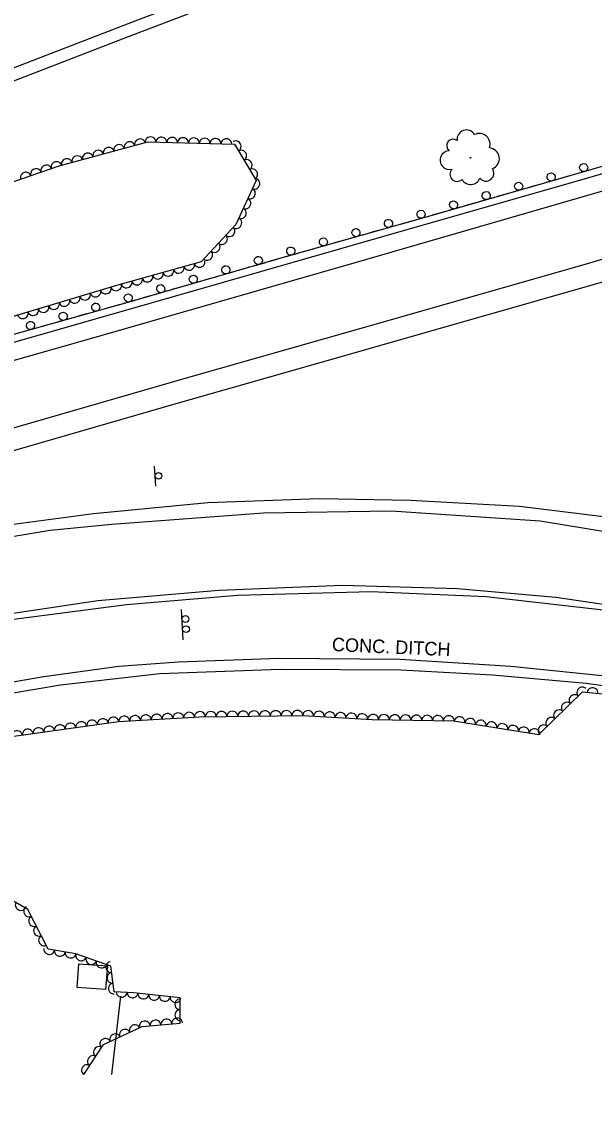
# Model space of a CAD drawing. Extents: x 1722896 to 1754269, y 648279 to 666297.
# Drawn here: x 1752689.6 to 1752901.2, y 653036 to 653436.6 of the extents above; entities that cross this region are included whole.
import ezdxf

# ---------------------------------------------------------------- set-up
doc = ezdxf.new("R2010")
doc.units = 0
for name, color, linetype in [('DESIGN - CENTERLINE - Proposed', 7, 'Continuous'), ('DESIGN - CENTERLINE - Proposed Text', 7, 'Continuous'), ('DESIGN - PUBLIC HEARING - Shapes', 7, 'Continuous'), ('DESIGN - SCRATCH - User 1', 7, 'Continuous'), ('SURVEY - CENTERLINE - Preliminary Text', 7, 'Continuous'), ('SURVEY - CONTOURS - Intermediate with optional Text', 7, 'Continuous'), ('SURVEY - VEGETATION - Features with Text', 7, 'Continuous')]:
    doc.layers.add(name, color=color, linetype=linetype)

msp = doc.modelspace()

# ---------------------------------------------------------------- linework, layer by layer
at = {"layer": 'DESIGN - CENTERLINE - Proposed'}
msp.add_lwpolyline([(1752935.22, 653186.98), (1752898.13, 653192.09), (1752863.54, 653195.27), (1752829.73, 653197.07), (1752785.29, 653197.34), (1752740.68, 653195.66), (1752703.98, 653191.54), (1752642.68, 653181.14), (1752641.89, 653185.4), (1752669.15, 653189.8), (1752697.8, 653194.76), (1752725.55, 653198.53), (1752747.55, 653200.19), (1752784.82, 653201.46), (1752829.48, 653201.07), (1752870.29, 653198.55), (1752908.86, 653194.66)], dxfattribs=at)
at = {"layer": 'DESIGN - CENTERLINE - Proposed Text'}
msp.add_lwpolyline([(1752720.66, 653079.05), (1752710.12, 653079.81), (1752710.76, 653088.65), (1752721.3, 653087.88)], close=True, dxfattribs=at)
msp.add_lwpolyline([(1752726.12, 653076.6), (1752722.85, 653047.68)], dxfattribs=at)
msp.add_lwpolyline([(1752726.12, 653076.6), (1752722.85, 653047.68)], dxfattribs=at)
at = {"layer": 'DESIGN - PUBLIC HEARING - Shapes'}
for p, q in [((1752739.25, 653264.98), (1752738.66, 653272.46)), ((1752749.35, 653208.33), (1752748.7, 653219.51))]:
    msp.add_line(p, q, dxfattribs=at)
for centre in [(1752740.17, 653268.84), (1752750.13, 653215.96), (1752750.35, 653212.21)]:
    msp.add_circle(centre, 1.25, dxfattribs=at)
at = {"layer": 'DESIGN - SCRATCH - User 1'}
for points in [[(1752963.59, 653400.71), (1752937.2, 653392.68), (1752887.42, 653378.32), (1752838.19, 653364.21), (1752784.84, 653349.09), (1752728.83, 653332.92), (1752678.65, 653318.85), (1752624.97, 653303.22), (1752585.5, 653291.96), (1752530.24, 653276.47), (1752485.97, 653263.78), (1752440.82, 653251.54), (1752389.27, 653236.21), (1752344.08, 653223.27), (1752299.72, 653210.53), (1752274.14, 653203.72), (1752262.58, 653201.31), (1752254.32, 653200.31), (1752249.35, 653200.11), (1752246.36, 653200.44)], [(1752891.64, 653379.53), (1752889.38, 653378.88)], [(1752893.9, 653380.18), (1752891.64, 653379.53)], [(1752899.85, 653381.9), (1752895.44, 653380.63)], [(1752879.63, 653376.08), (1752877.37, 653375.44)], [(1752881.89, 653376.73), (1752879.63, 653376.08)], [(1752887.84, 653378.44), (1752887.42, 653378.32), (1752883.42, 653377.17)], [(1752863.81, 653371.55), (1752859.39, 653370.28)], [(1752867.61, 653372.64), (1752865.35, 653371.99)], [(1752869.87, 653373.29), (1752867.61, 653372.64)], [(1752875.83, 653374.99), (1752871.41, 653373.73)], [(1752851.79, 653368.11), (1752847.37, 653366.84)], [(1752855.59, 653369.2), (1752853.33, 653368.55)], [(1752857.85, 653369.84), (1752855.59, 653369.2)], [(1752839.78, 653364.67), (1752838.19, 653364.21), (1752835.35, 653363.41)], [(1752843.58, 653365.75), (1752841.32, 653365.11)], [(1752845.83, 653366.4), (1752843.58, 653365.75)], [(1752821.79, 653359.56), (1752819.53, 653358.92)], [(1752827.75, 653361.25), (1752823.33, 653360)], [(1752831.55, 653362.33), (1752829.29, 653361.69)], [(1752833.81, 653362.97), (1752831.55, 653362.33)], [(1752807.5, 653355.51), (1752805.24, 653354.87)], [(1752809.76, 653356.15), (1752807.5, 653355.51)], [(1752815.73, 653357.84), (1752811.3, 653356.59)], [(1752819.53, 653358.92), (1752817.27, 653358.28)], [(1752791.68, 653351.03), (1752787.25, 653349.77)], [(1752795.48, 653352.1), (1752793.22, 653351.46)], [(1752797.74, 653352.74), (1752795.48, 653352.1)], [(1752803.7, 653354.44), (1752799.28, 653353.18)], [(1752779.66, 653347.59), (1752775.24, 653346.32)], [(1752783.45, 653348.69), (1752781.19, 653348.04)], [(1752785.71, 653349.33), (1752784.84, 653349.09), (1752783.45, 653348.69)], [(1752767.65, 653344.12), (1752763.23, 653342.85)], [(1752771.44, 653345.22), (1752769.18, 653344.57)], [(1752773.7, 653345.87), (1752771.44, 653345.22)], [(1752755.64, 653340.66), (1752751.22, 653339.38)], [(1752759.43, 653341.75), (1752757.18, 653341.1)], [(1752761.69, 653342.4), (1752759.43, 653341.75)], [(1752737.67, 653335.47), (1752735.41, 653334.82)], [(1752743.63, 653337.19), (1752739.21, 653335.91)], [(1752747.42, 653338.28), (1752745.17, 653337.63)], [(1752749.68, 653338.94), (1752747.42, 653338.28)], [(1752723.39, 653331.39), (1752721.13, 653330.76)], [(1752725.66, 653332.03), (1752723.39, 653331.39)], [(1752731.62, 653333.72), (1752728.83, 653332.92), (1752727.2, 653332.46)], [(1752735.41, 653334.82), (1752733.16, 653334.17)], [(1752707.55, 653326.95), (1752703.12, 653325.71)], [(1752711.36, 653328.02), (1752709.09, 653327.38)], [(1752713.62, 653328.65), (1752711.36, 653328.02)], [(1752719.59, 653330.33), (1752715.16, 653329.08)], [(1752695.52, 653323.58), (1752691.09, 653322.33)], [(1752699.32, 653324.64), (1752697.06, 653324.01)], [(1752701.58, 653325.28), (1752699.32, 653324.64)]]:
    msp.add_lwpolyline(points, dxfattribs=at)
for centre, start, end in [((1752897.25, 653382.71), 39.3527, 39.3429), ((1752885.24, 653379.25), 39.2486, 39.2387), ((1752873.23, 653375.81), 39.2486, 39.2387), ((1752861.21, 653372.37), 39.2486, 39.2387), ((1752849.19, 653368.92), 39.2486, 39.2387), ((1752825.15, 653362.07), 39.0854, 39.0755), ((1752837.18, 653365.48), 39.0854, 39.0755), ((1752813.13, 653358.66), 39.0854, 39.0755), ((1752801.1, 653355.26), 39.0854, 39.0755), ((1752789.08, 653351.85), 39.0854, 39.0755), ((1752777.05, 653348.4), 39.3668, 39.357), ((1752765.04, 653344.93), 39.3668, 39.357), ((1752741.02, 653338), 39.3668, 39.357), ((1752753.03, 653341.47), 39.3668, 39.357), ((1752729.01, 653334.53), 39.3668, 39.357), ((1752716.99, 653331.15), 38.9233, 38.9134), ((1752704.96, 653327.78), 38.9233, 38.9134), ((1752692.92, 653324.4), 38.9233, 38.9134)]:
    msp.add_arc(centre, 1.5, start, end, dxfattribs=at)
at = {"layer": 'SURVEY - CENTERLINE - Preliminary Text'}
for points in [[(1752928.94, 653506.75), (1752872.15, 653488.85), (1752834.44, 653475.61), (1752788.93, 653458.52), (1752732.37, 653437.22), (1752682.69, 653417.98), (1752624.43, 653395.56), (1752556.94, 653369.85), (1752501.53, 653348.08), (1752435.37, 653322.93), (1752366.2, 653296.61), (1752304.41, 653273.37), (1752174.98, 653223.86), (1752118.01, 653202.71), (1752063.78, 653183.09), (1751990.43, 653156.82), (1751906.71, 653128.02)], [(1752930.6, 653502.46), (1752896.98, 653491.91), (1752836.3, 653471.58), (1752778.8, 653450.12), (1752728.95, 653430.95), (1752673.5, 653409.62), (1752624.99, 653391), (1752578.51, 653373.33), (1752530.43, 653354.47), (1752482.55, 653336.42), (1752435.63, 653317.31), (1752396.85, 653301.77), (1752341.76, 653280.2), (1752297.03, 653261.93), (1752228.65, 653234.65), (1752153.32, 653205.63), (1752113.91, 653189.96), (1752062.82, 653171.67), (1752001.96, 653149.69), (1751943.75, 653129.98), (1751908.86, 653118.33)], [(1752086.87, 653148.26), (1752134.62, 653162.15), (1752189.43, 653177.2), (1752239.44, 653191.26), (1752301.45, 653208.73), (1752374, 653229.48), (1752433.18, 653245.93), (1752517.45, 653269.61), (1752604.56, 653294.72), (1752686.43, 653318.08), (1752764.25, 653340.4), (1752836.74, 653361.21), (1752895.82, 653378.06), (1752964.46, 653398.17)], [(1751916.44, 653087.78), (1751974.3, 653105.08), (1752056.7, 653129.61), (1752117.58, 653147.05), (1752290.84, 653197.46), (1752413.18, 653232.76), (1752495.06, 653256.52), (1752578.83, 653280.9), (1752712.05, 653318.66), (1752812.51, 653347.58), (1752966.08, 653392.03)], [(1752972.64, 653369.09), (1752898.59, 653347.21), (1752827.53, 653326.85), (1752750.39, 653304.95), (1752687.41, 653286.66), (1752616.96, 653266.31), (1752554.51, 653248.46), (1752489.71, 653229.77), (1752422.24, 653210.14), (1752321.64, 653180.85), (1752274.91, 653167.24)], [(1752973.96, 653360.98), (1752910.3, 653342.07), (1752861.48, 653328.16), (1752798.98, 653310.4), (1752746.57, 653295.41), (1752681.37, 653276.65), (1752620.17, 653259.2), (1752572.35, 653245.37), (1752506.43, 653226.84), (1752404.68, 653196.42), (1752406.79, 653190.15), (1752421.13, 653193.46), (1752471.12, 653205.44), (1752535.32, 653220.8), (1752593.22, 653233.97), (1752633.14, 653241.79), (1752673.61, 653249.22), (1752716.19, 653254.89), (1752758.44, 653258.95), (1752799.61, 653260.45), (1752833.29, 653259.87), (1752873.52, 653257.59), (1752912.54, 653252.81), (1752964.34, 653244.14)], [(1752276.52, 653154.1), (1752379.68, 653179.06), (1752468.87, 653200.74), (1752563.45, 653222.66), (1752642.93, 653239.36), (1752700.19, 653248.82), (1752722.94, 653250.99), (1752778.94, 653255.17), (1752826.12, 653255.96), (1752881.14, 653252.2), (1752962.9, 653238.82)], [(1751927.27, 653045.68), (1751978.27, 653058.19), (1752040.23, 653072.9), (1752156.77, 653099.89), (1752224.13, 653115.49), (1752287.93, 653130.07), (1752342.79, 653142.8), (1752413.59, 653159.2), (1752476.14, 653173.86), (1752533.48, 653187.52), (1752590.9, 653200.44), (1752656.71, 653213.65), (1752717.72, 653222.86), (1752762.48, 653226.6), (1752808.32, 653228.41), (1752850.63, 653227.22), (1752886.99, 653224.07), (1752932.98, 653217.22), (1752968.03, 653210.35), (1753008.54, 653200.01)], [(1753008.87, 653197.64), (1752977.42, 653205.79), (1752943.04, 653212.89), (1752904.44, 653219.21), (1752861.27, 653224.18), (1752818.64, 653225.96), (1752769.34, 653224.66), (1752728.42, 653221.25), (1752678.93, 653214.83), (1752618.32, 653204.1), (1752555.48, 653190.75), (1752486.29, 653173.98), (1752424.44, 653159.25), (1752371.83, 653147.04), (1752287.25, 653124.4), (1752238.13, 653111.42), (1752182.47, 653096.79), (1752126.91, 653083.17), (1752039.49, 653062.68), (1751985.16, 653049.27), (1751929.73, 653035.96)]]:
    msp.add_lwpolyline(points, dxfattribs=at)
at = {"layer": 'SURVEY - VEGETATION - Features with Text'}
for points in [[(1752669.19, 653371.6), (1752703.44, 653383.33), (1752736.29, 653392.19), (1752768.31, 653391.4), (1752776.25, 653377.92), (1752768.78, 653361.64), (1752755.9, 653347.93), (1752724.65, 653339.13), (1752682.81, 653326.65)], [(1752685.84, 653172.55), (1752725.37, 653178.07), (1752755.34, 653179.86), (1752793.62, 653180.34), (1752819.12, 653178.87), (1752849.12, 653178.34), (1752880.74, 653173.28), (1752896.87, 653189.06), (1752922.6, 653186.52)], [(1752712.56, 653047.71), (1752719.89, 653058.81), (1752734.21, 653065.5), (1752748.15, 653066.73), (1752748.13, 653075.99), (1752730.94, 653077.91), (1752723.76, 653078.3), (1752722.56, 653087.75), (1752709.6, 653092.31), (1752699.44, 653094.01), (1752691.9, 653108.7), (1752686.4, 653111.91)]]:
    msp.add_lwpolyline(points, dxfattribs=at)
msp.add_circle((1752855.44, 653386.34), 0.121, dxfattribs=at)
for centre, radius, start, end in [((1752853.94, 653393.13), 3.48, 30.233, 187.022), ((1752858.73, 653391.35), 3.96, 339.2858, 116.81), ((1752849.03, 653390.81), 2.39, 52.3492, 231.0948), ((1752847.67, 653385.48), 3.47, 92.3699, 285.7896), ((1752862.17, 653386.02), 3.94, 290.1816, 86.0201), ((1752850.49, 653380.27), 2.64, 134.9885, 312.3077), ((1752861.16, 653380.64), 2.9, 220.4345, 35.4348), ((1752855.5, 653380.21), 3.74, 210.2756, 337.1213)]:
    msp.add_arc(centre, radius, start, end, dxfattribs=at)
for centre, major_axis in [((1752725.63, 653389.32), (1.93, 0.52)), ((1752729.49, 653390.36), (1.93, 0.52)), ((1752733.36, 653391.4), (1.93, 0.52)), ((1752737.25, 653392.17), (2, -0.05)), ((1752741.25, 653392.07), (2, -0.05)), ((1752745.25, 653391.97), (2, -0.05)), ((1752749.25, 653391.87), (2, -0.05)), ((1752753.25, 653391.77), (2, -0.05)), ((1752757.25, 653391.67), (2, -0.05)), ((1752761.24, 653391.57), (2, -0.05)), ((1752765.24, 653391.48), (2, -0.05)), ((1752768.78, 653390.6), (1.02, -1.72)), ((1752710.18, 653385.15), (1.93, 0.52)), ((1752714.05, 653386.19), (1.93, 0.52)), ((1752717.91, 653387.23), (1.93, 0.52)), ((1752721.77, 653388.28), (1.93, 0.52)), ((1752770.81, 653387.15), (1.02, -1.72)), ((1752698.7, 653381.71), (1.89, 0.65)), ((1752702.48, 653383), (1.89, 0.65)), ((1752706.32, 653384.11), (1.93, 0.52)), ((1752772.84, 653383.7), (1.02, -1.72)), ((1752691.13, 653379.12), (1.89, 0.65)), ((1752694.91, 653380.41), (1.89, 0.65)), ((1752774.88, 653380.26), (1.02, -1.72)), ((1752775.71, 653376.75), (-0.83, -1.82)), ((1752772.38, 653369.48), (-0.83, -1.82)), ((1752774.05, 653373.12), (-0.83, -1.82)), ((1752770.71, 653365.85), (-0.83, -1.82)), ((1752769.04, 653362.21), (-0.83, -1.82)), ((1752766.47, 653359.18), (-1.37, -1.46)), ((1752763.73, 653356.27), (-1.37, -1.46)), ((1752758.25, 653350.43), (-1.37, -1.46)), ((1752760.99, 653353.35), (-1.37, -1.46)), ((1752751.51, 653346.69), (-1.93, -0.54)), ((1752755.36, 653347.78), (-1.93, -0.54)), ((1752739.96, 653343.44), (-1.93, -0.54)), ((1752743.81, 653344.52), (-1.93, -0.54)), ((1752747.66, 653345.61), (-1.93, -0.54)), ((1752724.56, 653339.1), (-1.92, -0.57)), ((1752728.41, 653340.19), (-1.93, -0.54)), ((1752732.26, 653341.27), (-1.93, -0.54)), ((1752736.11, 653342.35), (-1.93, -0.54)), ((1752709.23, 653334.53), (-1.92, -0.57)), ((1752713.06, 653335.67), (-1.92, -0.57)), ((1752716.89, 653336.81), (-1.92, -0.57)), ((1752720.72, 653337.96), (-1.92, -0.57)), ((1752697.73, 653331.1), (-1.92, -0.57)), ((1752701.56, 653332.24), (-1.92, -0.57)), ((1752705.39, 653333.38), (-1.92, -0.57)), ((1752690.06, 653328.81), (-1.92, -0.57)), ((1752693.89, 653329.95), (-1.92, -0.57)), ((1752896.67, 653188.87), (1.43, 1.4)), ((1752893.81, 653186.07), (1.43, 1.4)), ((1752900.57, 653188.7), (1.99, -0.2)), ((1752890.95, 653183.27), (1.43, 1.4)), ((1752715.63, 653176.71), (1.98, 0.28)), ((1752719.59, 653177.26), (1.98, 0.28)), ((1752723.55, 653177.82), (1.98, 0.28)), ((1752727.53, 653178.2), (2, 0.12)), ((1752731.52, 653178.44), (2, 0.12)), ((1752735.52, 653178.68), (2, 0.12)), ((1752739.51, 653178.91), (2, 0.12)), ((1752743.5, 653179.15), (2, 0.12)), ((1752747.49, 653179.39), (2, 0.12)), ((1752751.49, 653179.63), (2, 0.12)), ((1752755.48, 653179.86), (2, 0.03)), ((1752759.48, 653179.91), (2, 0.03)), ((1752763.48, 653179.96), (2, 0.03)), ((1752767.48, 653180.01), (2, 0.03)), ((1752771.48, 653180.06), (2, 0.03)), ((1752775.48, 653180.11), (2, 0.03)), ((1752779.48, 653180.16), (2, 0.03)), ((1752783.48, 653180.21), (2, 0.03)), ((1752787.48, 653180.26), (2, 0.03)), ((1752791.48, 653180.31), (2, 0.03)), ((1752795.47, 653180.23), (2, -0.12)), ((1752799.47, 653180), (2, -0.12)), ((1752803.46, 653179.77), (2, -0.12)), ((1752807.45, 653179.54), (2, -0.12)), ((1752811.45, 653179.31), (2, -0.12)), ((1752815.44, 653179.08), (2, -0.12)), ((1752819.44, 653178.86), (2, -0.03)), ((1752823.43, 653178.79), (2, -0.03)), ((1752827.43, 653178.72), (2, -0.03)), ((1752831.43, 653178.65), (2, -0.03)), ((1752835.43, 653178.58), (2, -0.03)), ((1752839.43, 653178.51), (2, -0.03)), ((1752843.43, 653178.44), (2, -0.03)), ((1752847.43, 653178.37), (2, -0.03)), ((1752851.4, 653177.98), (1.97, -0.32)), ((1752855.35, 653177.34), (1.97, -0.32)), ((1752859.3, 653176.71), (1.97, -0.32)), ((1752885.23, 653177.68), (1.43, 1.4)), ((1752888.09, 653180.48), (1.43, 1.4)), ((1752687.9, 653172.84), (1.98, 0.28)), ((1752691.86, 653173.39), (1.98, 0.28)), ((1752695.82, 653173.94), (1.98, 0.28)), ((1752699.78, 653174.5), (1.98, 0.28)), ((1752703.74, 653175.05), (1.98, 0.28)), ((1752707.71, 653175.6), (1.98, 0.28)), ((1752711.67, 653176.16), (1.98, 0.28)), ((1752863.25, 653176.08), (1.97, -0.32)), ((1752867.2, 653175.45), (1.97, -0.32)), ((1752871.15, 653174.81), (1.97, -0.32)), ((1752875.1, 653174.18), (1.97, -0.32)), ((1752879.05, 653173.55), (1.97, -0.32)), ((1752882.37, 653174.88), (1.43, 1.4)), ((1752689.24, 653110.25), (-1.73, 1.01)), ((1752692.32, 653107.88), (-0.91, 1.78)), ((1752694.15, 653104.32), (-0.91, 1.78)), ((1752695.97, 653100.77), (-0.91, 1.78)), ((1752697.8, 653097.21), (-0.91, 1.78)), ((1752699.84, 653093.94), (-1.97, 0.33)), ((1752703.79, 653093.28), (-1.97, 0.33)), ((1752707.73, 653092.62), (-1.97, 0.33)), ((1752711.59, 653091.61), (-1.89, 0.66)), ((1752715.36, 653090.28), (-1.89, 0.66)), ((1752719.13, 653088.96), (-1.89, 0.66)), ((1752722.61, 653087.39), (-0.25, 1.98)), ((1752723.11, 653083.42), (-0.25, 1.98)), ((1752723.61, 653079.45), (-0.25, 1.98)), ((1752726.6, 653078.15), (-2, 0.11)), ((1752730.59, 653077.93), (-2, 0.11)), ((1752734.57, 653077.5), (-1.99, 0.22)), ((1752738.54, 653077.06), (-1.99, 0.22)), ((1752742.52, 653076.62), (-1.99, 0.22)), ((1752746.5, 653076.18), (-1.99, 0.22)), ((1752748.13, 653073.64), (0, 2)), ((1752748.14, 653069.64), (0, 2)), ((1752735.1, 653065.58), (1.99, 0.18)), ((1752739.08, 653065.93), (1.99, 0.18)), ((1752743.07, 653066.28), (1.99, 0.18)), ((1752747.05, 653066.64), (1.99, 0.18)), ((1752724.15, 653060.8), (1.81, 0.85)), ((1752727.77, 653062.49), (1.81, 0.85)), ((1752731.4, 653064.19), (1.81, 0.85)), ((1752720.52, 653059.11), (1.81, 0.85)), ((1752715.87, 653052.72), (1.1, 1.67)), ((1752718.07, 653056.05), (1.1, 1.67)), ((1752713.66, 653049.38), (1.1, 1.67))]:
    msp.add_ellipse(centre, major_axis=major_axis, ratio=0.940188, start_param=0, end_param=3.141593, dxfattribs=at)

# ---------------------------------------------------------------- texts
at = {"layer": 'SURVEY - CONTOURS - Intermediate with optional Text'}
msp.add_text('CONC. DITCH', height=5, rotation=357.4929, dxfattribs=at).set_placement((1752804.16, 653204.14))

doc.saveas('drawing.dxf')
